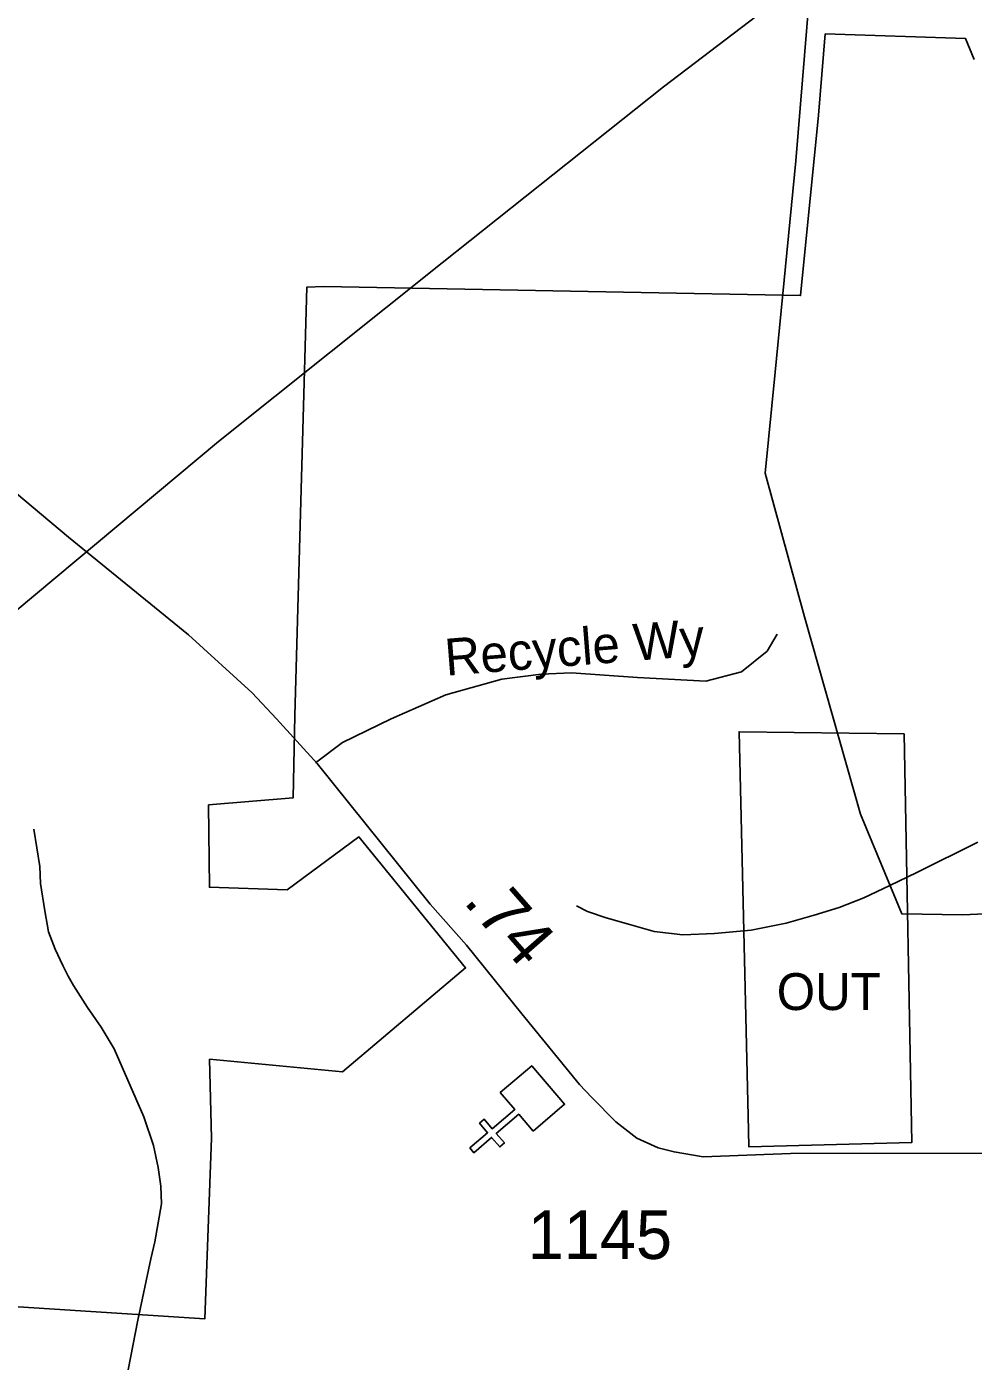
# Model space of a CAD drawing. Extents: x 1662474 to 1856135, y 779280 to 917889.
# Drawn here: x 1728466 to 1730904, y 799413 to 802869 of the extents above; entities that cross this region are included whole.
import ezdxf

# ---------------------------------------------------------------- set-up
doc = ezdxf.new("R2010")
doc.units = 0
for name, color, linetype in [('Exist Boundary Political City Limit New', 7, 'Continuous'), ('Exist Boundary Political City Limit New Hole', 7, 'Continuous'), ('Exist Cultural Church CELL', 7, 'Continuous'), ('Exist Hydrographic Misc Water Feature', 7, 'Continuous'), ('Exist Road Non-System Type 51', 7, 'Continuous'), ('Exist Road Non-System Type 51 Label', 7, 'Continuous'), ('Exist Road Secondary Mileage Hundredths English Label', 7, 'Continuous'), ('Exist Road Secondary Type 51 Attributed', 7, 'Continuous'), ('Exist Road Secondary Type 51 Number Label', 7, 'Continuous'), ('Exist Utilities Electrical Transmission Line', 7, 'Continuous'), ('Map Preparation Boundary City Limit Buffer Line', 7, 'Continuous')]:
    doc.layers.add(name, color=color, linetype=linetype)

msp = doc.modelspace()

# ---------------------------------------------------------------- linework, layer by layer
at = {"layer": 'Exist Boundary Political City Limit New'}
msp.add_lwpolyline([(1730906.9, 802785.1), (1730884.5, 802838.6), (1730522.9, 802850.9), (1730506, 802641.4), (1730459.5, 802176.6), (1730003.4, 802185.3), (1729230.6, 802200.1), (1729187.4, 802198.3), (1729156.2, 801094.5), (1729151.6, 800882.1), (1728933.9, 800864.1), (1728936, 800652.2), (1729136.5, 800645.2), (1729321.4, 800781.8), (1729596, 800444.2), (1729279.1, 800176.2), (1728936.5, 800208.8), (1728941.6, 800005.3), (1728924, 799539.9), (1728188.9, 799587.7)], dxfattribs=at)
at = {"layer": 'Exist Boundary Political City Limit New Hole'}
msp.add_lwpolyline([(1730726.2, 801047.4), (1730301, 801052.9), (1730325.4, 800025.5), (1730326.4, 799983.2), (1730746.2, 799994.8), (1730726.2, 801047.4)], dxfattribs=at)
at = {"layer": 'Exist Cultural Church CELL'}
msp.add_lwpolyline([(1729770.4, 800023.9), (1729733.3, 800067.1), (1729675.4, 800017.7), (1729696.2, 799993.3), (1729684.1, 799982.9), (1729663.3, 800007.3), (1729617.6, 799968.2), (1729607.2, 799980.4), (1729652.9, 800019.5), (1729632.1, 800043.8), (1729644.2, 800054.2), (1729665, 800029.8), (1729722.9, 800079.3), (1729685.6, 800123.2), (1729766.5, 800192.3), (1729851.3, 800093)], close=True, dxfattribs=at)
at = {"layer": 'Exist Hydrographic Misc Water Feature'}
for points in [[(1728726.7, 799408.9), (1728751.9, 799536.6), (1728785.5, 799694.4), (1728795.8, 799738.3), (1728812.8, 799836.1), (1728811.1, 799882.2), (1728803.8, 799930.2), (1728792.3, 799986.4), (1728766.8, 800060.6), (1728690.6, 800235.4), (1728657.1, 800291.7), (1728621.7, 800342.1), (1728603.8, 800370.3), (1728586, 800398.5), (1728572.2, 800422.7), (1728558.5, 800450.7), (1728539, 800492.9), (1728521.4, 800537.1), (1728511.8, 800591.2), (1728500.5, 800661.3), (1728499, 800705.3), (1728483.9, 800801.5)], [(1730916.2, 800768.5), (1730759.3, 800689.9), (1730689.2, 800656.6), (1730622.8, 800625.2), (1730558.6, 800599.9), (1730494.4, 800580.4), (1730422, 800559.1), (1730331.8, 800541.9), (1730237.7, 800532.9), (1730155.7, 800529.6), (1730081.8, 800538.3), (1730016, 800557), (1729958.2, 800573.5), (1729910.2, 800589.9), (1729882.3, 800604.3)]]:
    msp.add_lwpolyline(points, dxfattribs=at)
at = {"layer": 'Exist Road Non-System Type 51'}
msp.add_lwpolyline([(1729209.1, 800972.7), (1729278.9, 801025.1), (1729404.4, 801086), (1729544.9, 801147.7), (1729689.4, 801187.9), (1729791, 801201.5), (1729868.9, 801204.1), (1730038.8, 801192.1), (1730215.6, 801183.4), (1730307.2, 801207.5), (1730373.1, 801260.2), (1730399.4, 801304.4)], dxfattribs=at)
at = {"layer": 'Exist Road Secondary Type 51 Attributed'}
msp.add_lwpolyline([(1728390.1, 801706.8), (1728572.8, 801553.8), (1728882.3, 801302.2), (1729045.9, 801153.3), (1729109, 801086.2), (1729213.8, 800970.6), (1729505.1, 800608.6), (1729598.5, 800502.5), (1729741.4, 800326.1), (1729890, 800143.5), (1729921.4, 800110.1), (1729983.6, 800048), (1730037.6, 800005.9), (1730092.7, 799980.8), (1730133.5, 799970.2), (1730208.3, 799957.5), (1730433.4, 799965.8), (1730994.7, 799966.5)], dxfattribs=at)
at = {"layer": 'Exist Utilities Electrical Transmission Line'}
for points in [[(1730486.5, 803004.7), (1730106.4, 802714), (1729535.9, 802260.5), (1728959.7, 801800.9), (1728435.8, 801362.5), (1728126.3, 801124.9), (1727479.4, 801030.1), (1726559.5, 800908.7), (1726148.9, 800860.2), (1725636.3, 800797.5), (1725041.3, 800717.7), (1724337.8, 800617.7), (1723835.1, 800542.6), (1723186, 800453.7)], [(1730486.5, 803004.7), (1730447.5, 802523.6), (1730394.1, 801978.8), (1730368.4, 801719.4), (1730469.2, 801348.4), (1730614.1, 800840.6), (1730720.5, 800583.4), (1730876.4, 800581.2), (1731148.4, 800593.4), (1731409.3, 800078.4), (1731252.7, 799461.2)]]:
    msp.add_lwpolyline(points, dxfattribs=at)
at = {"layer": 'Map Preparation Boundary City Limit Buffer Line'}
for points in [[(1730906.9, 802785.1), (1730884.5, 802838.6), (1730522.9, 802850.9), (1730506, 802641.4), (1730459.5, 802176.6), (1730003.4, 802185.3), (1729230.6, 802200.1), (1729187.4, 802198.3), (1729156.2, 801094.5), (1729151.6, 800882.1), (1728933.9, 800864.1), (1728936, 800652.2), (1729136.5, 800645.2), (1729321.4, 800781.8), (1729596, 800444.2), (1729279.1, 800176.2), (1728936.5, 800208.8), (1728941.6, 800005.3), (1728924, 799539.9), (1728188.9, 799587.7)], [(1730726.2, 801047.4), (1730301, 801052.9), (1730325.4, 800025.5), (1730326.4, 799983.2), (1730746.2, 799994.8), (1730726.2, 801047.4)]]:
    msp.add_lwpolyline(points, dxfattribs=at)

# ---------------------------------------------------------------- texts
at = {"layer": 'Exist Boundary Political City Limit New Hole'}
msp.add_text('OUT', height=95, dxfattribs=at).set_placement((1730398, 800335.7))
at = {"layer": 'Exist Road Non-System Type 51 Label'}
msp.add_text('Recycle Wy', height=95, rotation=4.5244, dxfattribs=at).set_placement((1729546.3, 801196.9))
at = {"layer": 'Exist Road Secondary Mileage Hundredths English Label'}
msp.add_text('.74', height=125, rotation=311.1316, dxfattribs=at).set_placement((1729588.1, 800614))
at = {"layer": 'Exist Road Secondary Type 51 Number Label'}
msp.add_text('1145', height=125, dxfattribs=at).set_placement((1729756.3, 799694.3))

doc.saveas('drawing.dxf')
